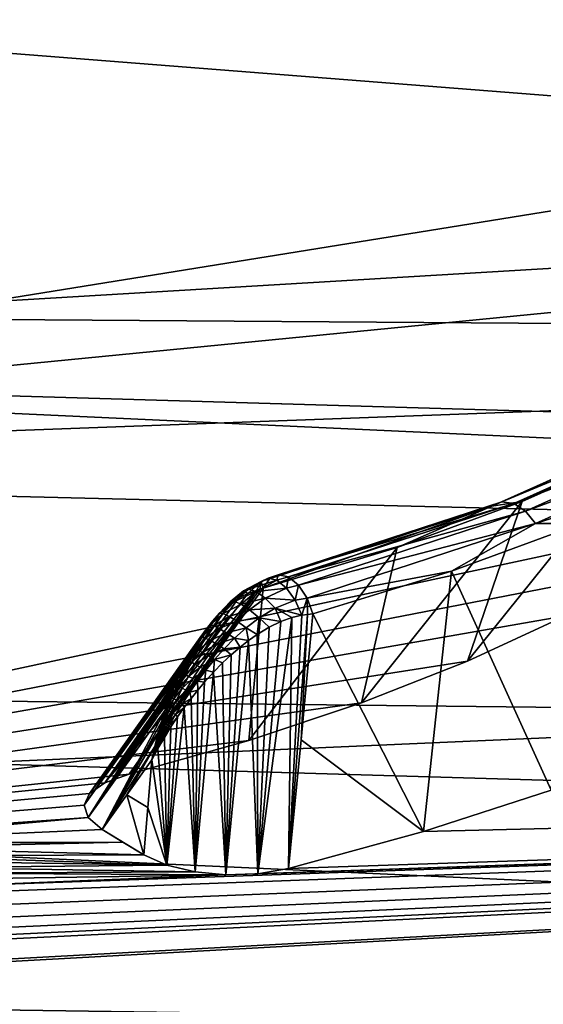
# Model space of a CAD drawing. Header units: metres. Extents: x -31 to 116, y -82 to 82.
# Tile 344 of 656: x 27.82 to 30.14, y -56.85 to -52.49. Entities that reach past the tile are written whole.
import ezdxf

# ---------------------------------------------------------------- set-up
doc = ezdxf.new("R2010")
doc.units = ezdxf.units.M
doc.layers.add('solid_80000000GA_10_1', color=7, linetype='CONTINUOUS')

msp = doc.modelspace()

# ---------------------------------------------------------------- linework, layer by layer
at = {"layer": 'solid_80000000GA_10_1'}
for points in [[(44.944008, -50.069504, -35.169174), (44.944008, -52.713673, -31.065969), (23.04767, -51.73769, -31.943884)], [(44.944008, -52.713673, -31.065969), (23.04767, -54.017448, -27.916229), (23.04767, -51.73769, -31.943884)], [(12.5, -51.775623, 27.509621), (103, -52.012264, 31.870413), (103, -54.352322, 27.691591)], [(12.5, -53.71191, 23.505838), (12.5, -51.775623, 27.509621), (103, -54.352322, 27.691591)], [(12.5, -51.775639, -27.509588), (103, -54.35323, -27.689806), (103, -52.015404, -31.86529)], [(12.5, -51.775639, -27.509588), (12.5, -53.711926, -23.505802), (103, -54.35323, -27.689806)], [(32.305847, -52.995266, 30.139357), (23.04767, -52.267593, 31.069263), (23.04767, -54.487434, 26.9874)], [(32.305847, -52.995266, 30.139357), (32.387905, -52.35218, 31.245844), (23.04767, -52.267593, 31.069263)], [(44.944008, -52.713673, -31.065969), (44.944008, -55.024616, -26.760374), (23.04767, -54.017448, -27.916229)], [(32.04496, -53.605869, 29.029888), (32.305847, -52.995266, 30.139357), (23.04767, -54.487434, 26.9874)], [(31.608759, -54.171326, 27.943922), (32.04496, -53.605869, 29.029888), (23.04767, -54.487434, 26.9874)], [(12.5, -53.71191, 23.505838), (103, -54.352322, 27.691591), (103, -56.357498, 23.341595)], [(12.5, -55.339149, 19.366802), (12.5, -53.71191, 23.505838), (103, -56.357498, 23.341595)], [(12.5, -53.711926, -23.505802), (103, -56.357452, -23.341688), (103, -54.35323, -27.689806)], [(12.5, -53.711926, -23.505802), (12.5, -55.339161, -19.366768), (103, -56.357452, -23.341688)], [(44.944008, -55.024616, -26.760374), (23.04767, -55.984234, -23.726908), (23.04767, -54.017448, -27.916229)], [(31.004324, -54.682606, 26.905794), (31.608759, -54.171326, 27.943922), (23.04767, -54.487434, 26.9874)], [(30.829508, -54.237583, 25.423422), (30.779556, -54.259426, 25.475357), (29.914534, -54.646702, 24.575729)], [(29.959455, -54.627071, 24.518574), (30.829508, -54.237583, 25.423422), (29.914534, -54.646702, 24.575729)], [(29.914534, -54.646702, 24.575729), (30.779556, -54.259426, 25.475357), (30.04884, -54.62574, 24.783773)], [(30.887947, -54.242359, 25.376118), (30.829508, -54.237583, 25.423422), (29.959455, -54.627071, 24.518574)], [(30.011669, -54.634598, 24.464785), (30.887947, -54.242359, 25.376118), (29.959455, -54.627071, 24.518574)], [(30.946564, -54.273216, 25.340237), (30.887947, -54.242359, 25.376118), (30.011669, -54.634598, 24.464785)], [(30.779556, -54.259426, 25.475357), (30.558922, -54.398907, 25.311657), (30.04884, -54.62574, 24.783773)], [(30.063749, -54.668358, 24.422075), (30.946564, -54.273216, 25.340237), (30.011669, -54.634598, 24.464785)], [(30.063749, -54.668358, 24.422075), (30.997021, -54.325623, 25.32082), (30.946564, -54.273216, 25.340237)], [(30.063749, -54.668358, 24.422075), (30.10829, -54.723404, 24.39646), (30.997021, -54.325623, 25.32082)], [(30.997021, -54.325623, 25.32082), (30.10829, -54.723404, 24.39646), (30.83882, -54.489487, 25.09901)], [(30.558922, -54.398907, 25.311657), (30.242102, -55.13319, 25.938755), (29.806677, -55.333946, 25.489529)], [(30.04884, -54.62574, 24.783773), (30.558922, -54.398907, 25.311657), (29.806677, -55.333946, 25.489529)], [(31.004324, -54.682606, 26.905794), (23.04767, -54.487434, 26.9874), (23.04767, -56.389107, 22.747948)], [(30.10829, -54.723404, 24.39646), (30.310434, -54.724033, 24.55241), (30.83882, -54.489487, 25.09901)], [(29.914534, -54.646702, 24.575729), (29.495243, -54.829735, 24.290222), (28.901815, -55.010635, 23.834812)], [(29.914534, -54.646702, 24.575729), (28.901815, -55.010635, 23.834812), (28.929081, -54.968613, 23.779812)], [(29.959455, -54.627071, 24.518574), (28.929081, -54.968613, 23.779812), (28.968079, -54.950665, 23.717932)], [(29.959455, -54.627071, 24.518574), (29.914534, -54.646702, 24.575729), (28.929081, -54.968613, 23.779812)], [(30.011669, -54.634598, 24.464785), (29.959455, -54.627071, 24.518574), (28.968079, -54.950665, 23.717932)], [(30.011669, -54.634598, 24.464785), (28.968079, -54.950665, 23.717932), (29.013683, -54.960583, 23.657635)], [(30.063749, -54.668358, 24.422075), (30.011669, -54.634598, 24.464785), (29.013683, -54.960583, 23.657635)], [(30.04884, -54.62574, 24.783773), (29.806677, -55.333946, 25.489529), (29.337193, -55.517944, 25.066338)], [(29.495243, -54.829735, 24.290222), (30.04884, -54.62574, 24.783773), (29.337193, -55.517944, 25.066338)], [(29.914534, -54.646702, 24.575729), (30.04884, -54.62574, 24.783773), (29.495243, -54.829735, 24.290222)], [(30.641781, -54.916027, 26.411512), (31.004324, -54.682606, 26.905794), (23.04767, -56.389107, 22.747948)], [(30.063749, -54.668358, 24.422075), (29.013683, -54.960583, 23.657635), (29.058325, -54.996864, 23.608984)], [(30.063749, -54.668358, 24.422075), (29.058325, -54.996864, 23.608984), (30.10829, -54.723404, 24.39646)], [(30.10829, -54.723404, 24.39646), (29.058325, -54.996864, 23.608984), (29.096182, -55.054146, 23.578077)], [(30.10829, -54.723404, 24.39646), (29.096182, -55.054146, 23.578077), (29.736757, -54.935436, 24.041321)], [(30.10829, -54.723404, 24.39646), (29.736757, -54.935436, 24.041321), (30.310434, -54.724033, 24.55241)], [(30.310434, -54.724033, 24.55241), (29.736757, -54.935436, 24.041321), (30.177885, -55.904591, 24.228657)], [(29.495243, -54.829735, 24.290222), (29.337193, -55.517944, 25.066338), (28.83744, -55.684433, 24.672749)], [(28.901815, -55.010635, 23.834812), (29.495243, -54.829735, 24.290222), (28.83744, -55.684433, 24.672749)], [(30.242102, -55.13319, 25.938755), (30.641781, -54.916027, 26.411512), (23.04767, -56.389107, 22.747948)], [(28.813463, -55.021542, 23.704023), (28.836016, -55.013912, 23.640697), (28.923206, -54.965294, 23.692005)], [(28.891781, -54.98101, 23.756699), (28.813463, -55.021542, 23.704023), (28.923206, -54.965294, 23.692005)], [(28.923206, -54.965294, 23.692005), (28.836016, -55.013912, 23.640697), (28.962421, -54.975327, 23.630413)], [(28.929081, -54.968613, 23.779812), (28.891781, -54.98101, 23.756699), (28.923206, -54.965294, 23.692005)], [(28.929081, -54.968613, 23.779812), (28.901815, -55.010635, 23.834812), (28.891781, -54.98101, 23.756699)], [(28.968079, -54.950665, 23.717932), (28.923206, -54.965294, 23.692005), (28.962421, -54.975327, 23.630413)], [(28.968079, -54.950665, 23.717932), (28.929081, -54.968613, 23.779812), (28.923206, -54.965294, 23.692005)], [(29.013683, -54.960583, 23.657635), (28.968079, -54.950665, 23.717932), (28.962421, -54.975327, 23.630413)], [(29.013683, -54.960583, 23.657635), (28.962421, -54.975327, 23.630413), (29.004091, -55.009605, 23.58021)], [(29.058325, -54.996864, 23.608984), (29.013683, -54.960583, 23.657635), (29.004091, -55.009605, 23.58021)], [(29.096182, -55.054146, 23.578077), (29.121498, -55.123573, 23.569572), (29.736757, -54.935436, 24.041321)], [(29.736757, -54.935436, 24.041321), (29.121498, -55.123573, 23.569572), (29.612621, -56.087772, 23.776268)], [(29.736757, -54.935436, 24.041321), (29.612621, -56.087772, 23.776268), (30.177885, -55.904591, 24.228657)], [(28.901815, -55.010635, 23.834812), (28.83744, -55.684433, 24.672749), (28.307953, -55.833866, 24.309553)], [(28.887123, -55.015079, 23.824903), (28.901815, -55.010635, 23.834812), (28.307953, -55.833866, 24.309553)], [(28.891781, -54.98101, 23.756699), (28.833319, -55.033466, 23.786596), (28.813463, -55.021542, 23.704023)], [(28.891781, -54.98101, 23.756699), (28.872465, -55.020523, 23.815729), (28.833319, -55.033466, 23.786596)], [(28.836016, -55.013912, 23.640697), (28.869656, -55.025444, 23.583096), (28.962421, -54.975327, 23.630413)], [(28.962421, -54.975327, 23.630413), (28.869656, -55.025444, 23.583096), (29.004091, -55.009605, 23.58021)], [(28.869656, -55.025444, 23.583096), (28.910509, -55.054749, 23.537764), (29.004091, -55.009605, 23.58021)], [(28.891781, -54.98101, 23.756699), (28.887123, -55.015079, 23.824903), (28.872465, -55.020523, 23.815729)], [(28.891781, -54.98101, 23.756699), (28.901815, -55.010635, 23.834812), (28.887123, -55.015079, 23.824903)], [(29.004091, -55.009605, 23.58021), (28.910509, -55.054749, 23.537764), (29.042582, -55.063625, 23.548267)], [(29.058325, -54.996864, 23.608984), (29.004091, -55.009605, 23.58021), (29.042582, -55.063625, 23.548267)], [(29.096182, -55.054146, 23.578077), (29.058325, -54.996864, 23.608984), (29.042582, -55.063625, 23.548267)], [(44.944008, -55.024616, -26.760374), (44.944008, -56.985374, -22.282122), (23.04767, -55.984234, -23.726908)], [(28.587515, -55.432682, 24.064459), (28.199362, -55.872414, 24.216059), (28.872465, -55.020523, 23.815729)], [(28.833319, -55.033466, 23.786596), (28.872465, -55.020523, 23.815729), (28.199362, -55.872414, 24.216059)], [(28.791977, -55.054996, 23.756804), (28.833319, -55.033466, 23.786596), (28.199362, -55.872414, 24.216059)], [(28.749718, -55.08519, 23.727371), (28.791977, -55.054996, 23.756804), (28.199362, -55.872414, 24.216059)], [(28.587515, -55.432682, 24.064459), (28.887123, -55.015079, 23.824903), (28.307953, -55.833866, 24.309553)], [(28.587515, -55.432682, 24.064459), (28.872465, -55.020523, 23.815729), (28.887123, -55.015079, 23.824903)], [(28.813463, -55.021542, 23.704023), (28.791977, -55.054996, 23.756804), (28.749718, -55.08519, 23.727371)], [(28.813463, -55.021542, 23.704023), (28.749718, -55.08519, 23.727371), (28.754868, -55.070255, 23.667871)], [(28.754868, -55.070255, 23.667871), (28.773518, -55.06863, 23.609371), (28.836016, -55.013912, 23.640697)], [(28.813463, -55.021542, 23.704023), (28.754868, -55.070255, 23.667871), (28.836016, -55.013912, 23.640697)], [(28.836016, -55.013912, 23.640697), (28.773518, -55.06863, 23.609371), (28.869656, -55.025444, 23.583096)], [(28.773518, -55.06863, 23.609371), (28.803284, -55.080891, 23.557001), (28.869656, -55.025444, 23.583096)], [(28.813463, -55.021542, 23.704023), (28.833319, -55.033466, 23.786596), (28.791977, -55.054996, 23.756804)], [(28.869656, -55.025444, 23.583096), (28.803284, -55.080891, 23.557001), (28.910509, -55.054749, 23.537764)], [(28.803284, -55.080891, 23.557001), (28.841331, -55.105846, 23.515667), (28.910509, -55.054749, 23.537764)], [(28.910509, -55.054749, 23.537764), (28.841331, -55.105846, 23.515667), (28.953926, -55.098537, 23.509935)], [(28.910509, -55.054749, 23.537764), (28.953926, -55.098537, 23.509935), (29.042582, -55.063625, 23.548267)], [(29.096182, -55.054146, 23.578077), (29.042582, -55.063625, 23.548267), (29.072515, -55.129856, 23.539059)], [(29.096182, -55.054146, 23.578077), (29.072515, -55.129856, 23.539059), (29.097637, -55.126205, 23.553596)], [(29.096182, -55.054146, 23.578077), (29.097637, -55.126205, 23.553596), (29.121498, -55.123573, 23.569572)], [(28.749718, -55.08519, 23.727371), (28.199362, -55.872414, 24.216059), (28.132141, -55.920155, 24.102646)], [(28.706879, -55.124237, 23.698606), (28.749718, -55.08519, 23.727371), (28.132141, -55.920155, 24.102646)], [(28.754868, -55.070255, 23.667871), (28.749718, -55.08519, 23.727371), (28.706879, -55.124237, 23.698606)], [(28.754868, -55.070255, 23.667871), (28.706879, -55.124237, 23.698606), (28.707462, -55.120861, 23.640814)], [(28.707462, -55.120861, 23.640814), (28.724178, -55.122952, 23.587833), (28.773518, -55.06863, 23.609371)], [(28.754868, -55.070255, 23.667871), (28.707462, -55.120861, 23.640814), (28.773518, -55.06863, 23.609371)], [(28.773518, -55.06863, 23.609371), (28.724178, -55.122952, 23.587833), (28.803284, -55.080891, 23.557001)], [(28.724178, -55.122952, 23.587833), (28.750929, -55.135231, 23.540653), (28.803284, -55.080891, 23.557001)], [(28.803284, -55.080891, 23.557001), (28.750929, -55.135231, 23.540653), (28.841331, -55.105846, 23.515667)], [(28.841331, -55.105846, 23.515667), (28.8841, -55.141178, 23.4893), (28.953926, -55.098537, 23.509935)], [(28.953926, -55.098537, 23.509935), (28.8841, -55.141178, 23.4893), (28.979853, -55.157448, 23.497301)], [(29.042582, -55.063625, 23.548267), (28.953926, -55.098537, 23.509935), (29.072515, -55.129856, 23.539059)], [(28.953926, -55.098537, 23.509935), (28.979853, -55.157448, 23.497301), (29.028322, -55.139805, 23.517046)], [(28.953926, -55.098537, 23.509935), (29.028322, -55.139805, 23.517046), (29.072515, -55.129856, 23.539059)], [(29.806677, -55.333946, 25.489529), (30.242102, -55.13319, 25.938755), (23.04767, -56.389107, 22.747948)], [(28.678291, -55.155285, 23.680052), (28.706879, -55.124237, 23.698606), (28.132141, -55.920155, 24.102646)], [(28.707462, -55.120861, 23.640814), (28.678291, -55.155285, 23.680052), (28.666985, -55.172714, 23.619585)], [(28.707462, -55.120861, 23.640814), (28.666985, -55.172714, 23.619585), (28.724178, -55.122952, 23.587833)], [(28.666985, -55.172714, 23.619585), (28.682518, -55.177158, 23.572206), (28.724178, -55.122952, 23.587833)], [(28.707462, -55.120861, 23.640814), (28.706879, -55.124237, 23.698606), (28.678291, -55.155285, 23.680052)], [(28.724178, -55.122952, 23.587833), (28.682518, -55.177158, 23.572206), (28.750929, -55.135231, 23.540653)], [(28.682518, -55.177158, 23.572206), (28.706673, -55.18906, 23.530006), (28.750929, -55.135231, 23.540653)], [(28.750929, -55.135231, 23.540653), (28.706673, -55.18906, 23.530006), (28.785637, -55.156731, 23.502897)], [(28.750929, -55.135231, 23.540653), (28.785637, -55.156731, 23.502897), (28.841331, -55.105846, 23.515667)], [(28.841331, -55.105846, 23.515667), (28.785637, -55.156731, 23.502897), (28.8841, -55.141178, 23.4893)], [(28.785637, -55.156731, 23.502897), (28.825634, -55.185814, 23.477499), (28.8841, -55.141178, 23.4893)], [(28.8841, -55.141178, 23.4893), (28.825634, -55.185814, 23.477499), (28.874323, -55.215584, 23.467775)], [(28.8841, -55.141178, 23.4893), (28.874323, -55.215584, 23.467775), (28.928473, -55.182735, 23.480764)], [(29.028322, -55.139805, 23.517046), (28.877087, -56.275234, 23.295555), (29.013832, -56.251858, 23.358171)], [(29.028322, -55.139805, 23.517046), (28.979853, -55.157448, 23.497301), (28.877087, -56.275234, 23.295555)], [(28.8841, -55.141178, 23.4893), (28.928473, -55.182735, 23.480764), (28.979853, -55.157448, 23.497301)], [(29.097637, -55.126205, 23.553596), (29.013832, -56.251858, 23.358171), (29.069443, -55.681427, 23.463413)], [(29.097637, -55.126205, 23.553596), (29.072515, -55.129856, 23.539059), (29.013832, -56.251858, 23.358171)], [(29.072515, -55.129856, 23.539059), (29.028322, -55.139805, 23.517046), (29.013832, -56.251858, 23.358171)], [(29.069443, -55.681427, 23.463413), (29.612621, -56.087772, 23.776268), (29.121498, -55.123573, 23.569572)], [(29.097637, -55.126205, 23.553596), (29.069443, -55.681427, 23.463413), (29.121498, -55.123573, 23.569572)], [(28.649883, -55.190315, 23.662153), (28.678291, -55.155285, 23.680052), (28.132141, -55.920155, 24.102646)], [(28.666985, -55.172714, 23.619585), (28.649883, -55.190315, 23.662153), (28.631367, -55.225143, 23.602478)], [(28.666985, -55.172714, 23.619585), (28.631367, -55.225143, 23.602478), (28.682518, -55.177158, 23.572206)], [(28.631367, -55.225143, 23.602478), (28.645987, -55.23093, 23.560509), (28.682518, -55.177158, 23.572206)], [(28.682518, -55.177158, 23.572206), (28.645987, -55.23093, 23.560509), (28.706673, -55.18906, 23.530006)], [(28.666985, -55.172714, 23.619585), (28.678291, -55.155285, 23.680052), (28.649883, -55.190315, 23.662153)], [(28.706673, -55.18906, 23.530006), (28.73793, -55.207668, 23.495611), (28.785637, -55.156731, 23.502897)], [(28.785637, -55.156731, 23.502897), (28.73793, -55.207668, 23.495611), (28.825634, -55.185814, 23.477499)], [(28.73793, -55.207668, 23.495611), (28.774342, -55.231819, 23.471189), (28.825634, -55.185814, 23.477499)], [(28.825634, -55.185814, 23.477499), (28.774342, -55.231819, 23.471189), (28.836971, -55.241844, 23.461346)], [(28.825634, -55.185814, 23.477499), (28.836971, -55.241844, 23.461346), (28.874323, -55.215584, 23.467775)], [(28.928473, -55.182735, 23.480764), (28.874323, -55.215584, 23.467775), (28.877087, -56.275234, 23.295555)], [(28.979853, -55.157448, 23.497301), (28.928473, -55.182735, 23.480764), (28.877087, -56.275234, 23.295555)], [(28.621784, -55.229328, 23.645025), (28.132141, -55.920155, 24.102646), (28.107334, -55.972122, 23.980614)], [(28.59411, -55.2724, 23.628773), (28.621784, -55.229328, 23.645025), (28.107334, -55.972122, 23.980614)], [(28.621784, -55.229328, 23.645025), (28.649883, -55.190315, 23.662153), (28.132141, -55.920155, 24.102646)], [(28.631367, -55.225143, 23.602478), (28.621784, -55.229328, 23.645025), (28.59411, -55.2724, 23.628773)], [(28.631367, -55.225143, 23.602478), (28.59411, -55.2724, 23.628773), (28.5994, -55.278179, 23.588558)], [(28.631367, -55.225143, 23.602478), (28.5994, -55.278179, 23.588558), (28.645987, -55.23093, 23.560509)], [(28.631367, -55.225143, 23.602478), (28.649883, -55.190315, 23.662153), (28.621784, -55.229328, 23.645025)], [(28.645987, -55.23093, 23.560509), (28.66778, -55.24218, 23.523003), (28.706673, -55.18906, 23.530006)], [(28.706673, -55.18906, 23.530006), (28.66778, -55.24218, 23.523003), (28.73793, -55.207668, 23.495611)], [(28.66778, -55.24218, 23.523003), (28.69565, -55.258324, 23.491844), (28.73793, -55.207668, 23.495611)], [(28.73793, -55.207668, 23.495611), (28.69565, -55.258324, 23.491844), (28.774342, -55.231819, 23.471189)], [(28.874323, -55.215584, 23.467775), (28.836971, -55.241844, 23.461346), (28.877087, -56.275234, 23.295555)], [(28.566986, -55.319584, 23.613506), (28.59411, -55.2724, 23.628773), (28.107334, -55.972122, 23.980614)], [(28.5994, -55.278179, 23.588558), (28.59411, -55.2724, 23.628773), (28.566986, -55.319584, 23.613506)], [(28.5994, -55.278179, 23.588558), (28.613155, -55.284664, 23.551781), (28.645987, -55.23093, 23.560509)], [(28.645987, -55.23093, 23.560509), (28.613155, -55.284664, 23.551781), (28.66778, -55.24218, 23.523003)], [(28.613155, -55.284664, 23.551781), (28.632715, -55.295097, 23.518734), (28.66778, -55.24218, 23.523003)], [(28.66778, -55.24218, 23.523003), (28.632715, -55.295097, 23.518734), (28.69565, -55.258324, 23.491844)], [(28.632715, -55.295097, 23.518734), (28.657301, -55.309063, 23.490732), (28.69565, -55.258324, 23.491844)], [(28.69565, -55.258324, 23.491844), (28.657301, -55.309063, 23.490732), (28.728199, -55.278553, 23.468603)], [(28.69565, -55.258324, 23.491844), (28.728199, -55.278553, 23.468603), (28.774342, -55.231819, 23.471189)], [(28.774342, -55.231819, 23.471189), (28.728199, -55.278553, 23.468603), (28.798828, -55.271591, 23.456844)], [(28.728199, -55.278553, 23.468603), (28.760075, -55.304832, 23.454374), (28.798828, -55.271591, 23.456844)], [(28.836971, -55.241844, 23.461346), (28.735497, -56.279976, 23.27763), (28.877087, -56.275234, 23.295555)], [(28.836971, -55.241844, 23.461346), (28.798828, -55.271591, 23.456844), (28.735497, -56.279976, 23.27763)], [(28.798828, -55.271591, 23.456844), (28.760075, -55.304832, 23.454374), (28.735497, -56.279976, 23.27763)], [(28.774342, -55.231819, 23.471189), (28.798828, -55.271591, 23.456844), (28.836971, -55.241844, 23.461346)], [(28.5994, -55.278179, 23.588558), (28.566986, -55.319584, 23.613506), (28.570337, -55.331779, 23.577219)], [(28.5994, -55.278179, 23.588558), (28.570337, -55.331779, 23.577219), (28.613155, -55.284664, 23.551781)], [(28.570337, -55.331779, 23.577219), (28.583174, -55.338531, 23.545418), (28.613155, -55.284664, 23.551781)], [(28.613155, -55.284664, 23.551781), (28.583174, -55.338531, 23.545418), (28.632715, -55.295097, 23.518734)], [(28.583174, -55.338531, 23.545418), (28.600567, -55.348042, 23.51663), (28.632715, -55.295097, 23.518734)], [(28.632715, -55.295097, 23.518734), (28.600567, -55.348042, 23.51663), (28.657301, -55.309063, 23.490732)], [(28.600567, -55.348042, 23.51663), (28.621981, -55.36002, 23.491737), (28.657301, -55.309063, 23.490732)], [(28.657301, -55.309063, 23.490732), (28.621981, -55.36002, 23.491737), (28.685934, -55.326, 23.468887)], [(28.657301, -55.309063, 23.490732), (28.685934, -55.326, 23.468887), (28.728199, -55.278553, 23.468603)], [(28.728199, -55.278553, 23.468603), (28.685934, -55.326, 23.468887), (28.760075, -55.304832, 23.454374)], [(28.685934, -55.326, 23.468887), (28.720858, -55.341625, 23.45405), (28.760075, -55.304832, 23.454374)], [(28.760075, -55.304832, 23.454374), (28.720858, -55.341625, 23.45405), (28.735497, -56.279976, 23.27763)], [(12.5, -55.339149, 19.366802), (103, -56.357498, 23.341595), (103, -58.015083, 18.847979)], [(12.5, -56.648029, 15.116095), (12.5, -55.339149, 19.366802), (103, -58.015083, 18.847979)], [(12.5, -55.339161, -19.366768), (103, -58.015034, -18.848118), (103, -56.357452, -23.341688)], [(12.5, -55.339161, -19.366768), (12.5, -56.648037, -15.116065), (103, -58.015034, -18.848118)], [(29.337193, -55.517944, 25.066338), (29.806677, -55.333946, 25.489529), (23.04767, -56.389107, 22.747948)], [(28.540564, -55.370903, 23.59936), (28.566986, -55.319584, 23.613506), (28.107334, -55.972122, 23.980614)], [(28.570337, -55.331779, 23.577219), (28.566986, -55.319584, 23.613506), (28.540564, -55.370903, 23.59936)], [(28.570337, -55.331779, 23.577219), (28.540564, -55.370903, 23.59936), (28.543718, -55.385685, 23.568027)], [(28.570337, -55.331779, 23.577219), (28.543718, -55.385685, 23.568027), (28.583174, -55.338531, 23.545418)], [(28.543718, -55.385685, 23.568027), (28.555525, -55.392303, 23.540943), (28.583174, -55.338531, 23.545418)], [(28.583174, -55.338531, 23.545418), (28.555525, -55.392303, 23.540943), (28.600567, -55.348042, 23.51663)], [(28.555525, -55.392303, 23.540943), (28.570791, -55.400795, 23.516211), (28.600567, -55.348042, 23.51663)], [(28.600567, -55.348042, 23.51663), (28.570791, -55.400795, 23.516211), (28.621981, -55.36002, 23.491737)], [(28.570791, -55.400795, 23.516211), (28.589163, -55.410965, 23.4944), (28.621981, -55.36002, 23.491737)], [(28.621981, -55.36002, 23.491737), (28.589163, -55.410965, 23.4944), (28.646763, -55.374096, 23.4715)], [(28.621981, -55.36002, 23.491737), (28.646763, -55.374096, 23.4715), (28.685934, -55.326, 23.468887)], [(28.685934, -55.326, 23.468887), (28.646763, -55.374096, 23.4715), (28.681248, -55.382015, 23.455997)], [(28.685934, -55.326, 23.468887), (28.681248, -55.382015, 23.455997), (28.720858, -55.341625, 23.45405)], [(28.720858, -55.341625, 23.45405), (28.681248, -55.382015, 23.455997), (28.735497, -56.279976, 23.27763)], [(28.540564, -55.370903, 23.59936), (28.107334, -55.972122, 23.980614), (28.125021, -56.026711, 23.85359)], [(28.521322, -55.41209, 23.589577), (28.540564, -55.370903, 23.59936), (28.125021, -56.026711, 23.85359)], [(28.543718, -55.385685, 23.568027), (28.521322, -55.41209, 23.589577), (28.519211, -55.439873, 23.560694)], [(28.543718, -55.385685, 23.568027), (28.519211, -55.439873, 23.560694), (28.555525, -55.392303, 23.540943)], [(28.519211, -55.439873, 23.560694), (28.529842, -55.446041, 23.53808), (28.555525, -55.392303, 23.540943)], [(28.543718, -55.385685, 23.568027), (28.540564, -55.370903, 23.59936), (28.521322, -55.41209, 23.589577)], [(28.555525, -55.392303, 23.540943), (28.529842, -55.446041, 23.53808), (28.570791, -55.400795, 23.516211)], [(28.529842, -55.446041, 23.53808), (28.542995, -55.453442, 23.517231), (28.570791, -55.400795, 23.516211)], [(28.570791, -55.400795, 23.516211), (28.542995, -55.453442, 23.517231), (28.589163, -55.410965, 23.4944)], [(28.589163, -55.410965, 23.4944), (28.610224, -55.422585, 23.476007), (28.646763, -55.374096, 23.4715)], [(28.681248, -55.382015, 23.455997), (28.599676, -56.267235, 23.302221), (28.735497, -56.279976, 23.27763)], [(28.681248, -55.382015, 23.455997), (28.641371, -55.426014, 23.460356), (28.599676, -56.267235, 23.302221)], [(28.646763, -55.374096, 23.4715), (28.610224, -55.422585, 23.476007), (28.641371, -55.426014, 23.460356)], [(28.646763, -55.374096, 23.4715), (28.641371, -55.426014, 23.460356), (28.681248, -55.382015, 23.455997)], [(28.502611, -55.455734, 23.580559), (28.521322, -55.41209, 23.589577), (28.125021, -56.026711, 23.85359)], [(28.587515, -55.432682, 24.064459), (28.307953, -55.833866, 24.309553), (28.199362, -55.872414, 24.216059)], [(28.519211, -55.439873, 23.560694), (28.502611, -55.455734, 23.580559), (28.49659, -55.494362, 23.555029)], [(28.519211, -55.439873, 23.560694), (28.49659, -55.494362, 23.555029), (28.529842, -55.446041, 23.53808)], [(28.49659, -55.494362, 23.555029), (28.50589, -55.499851, 23.536667), (28.529842, -55.446041, 23.53808)], [(28.519211, -55.439873, 23.560694), (28.521322, -55.41209, 23.589577), (28.502611, -55.455734, 23.580559)], [(28.529842, -55.446041, 23.53808), (28.50589, -55.499851, 23.536667), (28.542995, -55.453442, 23.517231)], [(28.542995, -55.453442, 23.517231), (28.558451, -55.461945, 23.498487), (28.589163, -55.410965, 23.4944)], [(28.589163, -55.410965, 23.4944), (28.558451, -55.461945, 23.498487), (28.610224, -55.422585, 23.476007)], [(28.558451, -55.461945, 23.498487), (28.575951, -55.471416, 23.482164), (28.610224, -55.422585, 23.476007)], [(28.610224, -55.422585, 23.476007), (28.575951, -55.471416, 23.482164), (28.611431, -55.46138, 23.46529)], [(28.641371, -55.426014, 23.460356), (28.611431, -55.46138, 23.46529), (28.599676, -56.267235, 23.302221)], [(28.610224, -55.422585, 23.476007), (28.611431, -55.46138, 23.46529), (28.641371, -55.426014, 23.460356)], [(28.484541, -55.501835, 23.572392), (28.502611, -55.455734, 23.580559), (28.125021, -56.026711, 23.85359)], [(28.49659, -55.494362, 23.555029), (28.502611, -55.455734, 23.580559), (28.484541, -55.501835, 23.572392)], [(28.50589, -55.499851, 23.536667), (28.516928, -55.506104, 23.51955), (28.542995, -55.453442, 23.517231)], [(28.542995, -55.453442, 23.517231), (28.516928, -55.506104, 23.51955), (28.558451, -55.461945, 23.498487)], [(28.516928, -55.506104, 23.51955), (28.529575, -55.513046, 23.503878), (28.558451, -55.461945, 23.498487)], [(28.558451, -55.461945, 23.498487), (28.529575, -55.513046, 23.503878), (28.575951, -55.471416, 23.482164)], [(28.529575, -55.513046, 23.503878), (28.54369, -55.520603, 23.489824), (28.575951, -55.471416, 23.482164)], [(28.575951, -55.471416, 23.482164), (28.54369, -55.520603, 23.489824), (28.581482, -55.498901, 23.471739)], [(28.575951, -55.471416, 23.482164), (28.581482, -55.498901, 23.471739), (28.611431, -55.46138, 23.46529)], [(28.611431, -55.46138, 23.46529), (28.581482, -55.498901, 23.471739), (28.599676, -56.267235, 23.302221)], [(28.83744, -55.684433, 24.672749), (29.337193, -55.517944, 25.066338), (23.04767, -56.389107, 22.747948)], [(28.467207, -55.550411, 23.565159), (28.484541, -55.501835, 23.572392), (28.125021, -56.026711, 23.85359)], [(28.475691, -55.54916, 23.550882), (28.484541, -55.501835, 23.572392), (28.467207, -55.550411, 23.565159)], [(28.49659, -55.494362, 23.555029), (28.484541, -55.501835, 23.572392), (28.475691, -55.54916, 23.550882)], [(28.49659, -55.494362, 23.555029), (28.475691, -55.54916, 23.550882), (28.50589, -55.499851, 23.536667)], [(28.475691, -55.54916, 23.550882), (28.483492, -55.553787, 23.536564), (28.50589, -55.499851, 23.536667)], [(28.50589, -55.499851, 23.536667), (28.483492, -55.553787, 23.536564), (28.516928, -55.506104, 23.51955)], [(28.483492, -55.553787, 23.536564), (28.492397, -55.558849, 23.52306), (28.516928, -55.506104, 23.51955)], [(28.516928, -55.506104, 23.51955), (28.492397, -55.558849, 23.52306), (28.529575, -55.513046, 23.503878)], [(28.492397, -55.558849, 23.52306), (28.50234, -55.564308, 23.510466), (28.529575, -55.513046, 23.503878)], [(28.529575, -55.513046, 23.503878), (28.50234, -55.564308, 23.510466), (28.54369, -55.520603, 23.489824)], [(28.50234, -55.564308, 23.510466), (28.51325, -55.570126, 23.498873), (28.54369, -55.520603, 23.489824)], [(28.54369, -55.520603, 23.489824), (28.51325, -55.570126, 23.498873), (28.551683, -55.538597, 23.479752)], [(28.54369, -55.520603, 23.489824), (28.551683, -55.538597, 23.479752), (28.581482, -55.498901, 23.471739)], [(28.581482, -55.498901, 23.471739), (28.551683, -55.538597, 23.479752), (28.599676, -56.267235, 23.302221)], [(28.467207, -55.550411, 23.565159), (28.125021, -56.026711, 23.85359), (28.187561, -56.079662, 23.731659)], [(28.450676, -55.601608, 23.558947), (28.467207, -55.550411, 23.565159), (28.187561, -56.079662, 23.731659)], [(28.456388, -55.604248, 23.548147), (28.467207, -55.550411, 23.565159), (28.450676, -55.601608, 23.558947)], [(28.475691, -55.54916, 23.550882), (28.467207, -55.550411, 23.565159), (28.456388, -55.604248, 23.548147)], [(28.475691, -55.54916, 23.550882), (28.456388, -55.604248, 23.548147), (28.483492, -55.553787, 23.536564)], [(28.456388, -55.604248, 23.548147), (28.462517, -55.607872, 23.537678), (28.483492, -55.553787, 23.536564)], [(28.483492, -55.553787, 23.536564), (28.462517, -55.607872, 23.537678), (28.492397, -55.558849, 23.52306)], [(28.462517, -55.607872, 23.537678), (28.469261, -55.611706, 23.527676), (28.492397, -55.558849, 23.52306)], [(28.492397, -55.558849, 23.52306), (28.469261, -55.611706, 23.527676), (28.50234, -55.564308, 23.510466)], [(28.469261, -55.611706, 23.527676), (28.476595, -55.615746, 23.518181), (28.50234, -55.564308, 23.510466)], [(28.551683, -55.538597, 23.479752), (28.474997, -56.237465, 23.368305), (28.599676, -56.267235, 23.302221)], [(28.551683, -55.538597, 23.479752), (28.522078, -55.58046, 23.489449), (28.474997, -56.237465, 23.368305)], [(28.50234, -55.564308, 23.510466), (28.476595, -55.615746, 23.518181), (28.51325, -55.570126, 23.498873)], [(28.476595, -55.615746, 23.518181), (28.484488, -55.619965, 23.509228), (28.51325, -55.570126, 23.498873)], [(28.51325, -55.570126, 23.498873), (28.484488, -55.619965, 23.509228), (28.522078, -55.58046, 23.489449)], [(28.51325, -55.570126, 23.498873), (28.522078, -55.58046, 23.489449), (28.551683, -55.538597, 23.479752)], [(28.43508, -55.655499, 23.553873), (28.450676, -55.601608, 23.558947), (28.187561, -56.079662, 23.731659)], [(28.456388, -55.604248, 23.548147), (28.450676, -55.601608, 23.558947), (28.43508, -55.655499, 23.553873)], [(28.456388, -55.604248, 23.548147), (28.43508, -55.655499, 23.553873), (28.438602, -55.659626, 23.54674)], [(28.456388, -55.604248, 23.548147), (28.438602, -55.659626, 23.54674), (28.462517, -55.607872, 23.537678)], [(28.438602, -55.659626, 23.54674), (28.442877, -55.662128, 23.539936), (28.462517, -55.607872, 23.537678)], [(28.462517, -55.607872, 23.537678), (28.442877, -55.662128, 23.539936), (28.469261, -55.611706, 23.527676)], [(28.442877, -55.662128, 23.539936), (28.447422, -55.664711, 23.533344), (28.469261, -55.611706, 23.527676)], [(28.469261, -55.611706, 23.527676), (28.447422, -55.664711, 23.533344), (28.476595, -55.615746, 23.518181)], [(28.447422, -55.664711, 23.533344), (28.452232, -55.667374, 23.526974), (28.476595, -55.615746, 23.518181)], [(28.476595, -55.615746, 23.518181), (28.452232, -55.667374, 23.526974), (28.484488, -55.619965, 23.509228)], [(28.452232, -55.667374, 23.526974), (28.457298, -55.670113, 23.520838), (28.484488, -55.619965, 23.509228)], [(28.484488, -55.619965, 23.509228), (28.457298, -55.670113, 23.520838), (28.492628, -55.624596, 23.501022)], [(28.522078, -55.58046, 23.489449), (28.492628, -55.624596, 23.501022), (28.474997, -56.237465, 23.368305)], [(28.484488, -55.619965, 23.509228), (28.492628, -55.624596, 23.501022), (28.522078, -55.58046, 23.489449)], [(28.420609, -55.712055, 23.550081), (28.43508, -55.655499, 23.553873), (28.187561, -56.079662, 23.731659)], [(28.438602, -55.659626, 23.54674), (28.43508, -55.655499, 23.553873), (28.420609, -55.712055, 23.550081)], [(28.438602, -55.659626, 23.54674), (28.420609, -55.712055, 23.550081), (28.442877, -55.662128, 23.539936)], [(28.420609, -55.712055, 23.550081), (28.42453, -55.716595, 23.543293), (28.442877, -55.662128, 23.539936)], [(28.442877, -55.662128, 23.539936), (28.42453, -55.716595, 23.543293), (28.447422, -55.664711, 23.533344)], [(28.42453, -55.716595, 23.543293), (28.429199, -55.719219, 23.536823), (28.447422, -55.664711, 23.533344)], [(28.447422, -55.664711, 23.533344), (28.429199, -55.719219, 23.536823), (28.452232, -55.667374, 23.526974)], [(28.457298, -55.670113, 23.520838), (28.463512, -55.671097, 23.51457), (28.492628, -55.624596, 23.501022)], [(28.492628, -55.624596, 23.501022), (28.463512, -55.671097, 23.51457), (28.474997, -56.237465, 23.368305)], [(28.307953, -55.833866, 24.309553), (28.83744, -55.684433, 24.672749), (23.04767, -56.389107, 22.747948)], [(28.452232, -55.667374, 23.526974), (28.429199, -55.719219, 23.536823), (28.457298, -55.670113, 23.520838)], [(28.429199, -55.719219, 23.536823), (28.43504, -55.719986, 23.530119), (28.457298, -55.670113, 23.520838)], [(28.457298, -55.670113, 23.520838), (28.43504, -55.719986, 23.530119), (28.463512, -55.671097, 23.51457)], [(28.463512, -55.671097, 23.51457), (28.43504, -55.719986, 23.530119), (28.474997, -56.237465, 23.368305)], [(29.069443, -55.681427, 23.463413), (29.013832, -56.251858, 23.358171), (29.612621, -56.087772, 23.776268)], [(44.944008, -55.718426, 25.284042), (25.942295, -56.752949, 21.964745), (24.505907, -56.844608, 21.656111)], [(44.944008, -57.559288, 20.754623), (44.944008, -55.718426, 25.284042), (24.505907, -56.844608, 21.656111)], [(44.944008, -55.718426, 25.284042), (27.327827, -56.586235, 22.456341), (25.942295, -56.752949, 21.964745)], [(44.944008, -55.718426, 25.284042), (27.43874, -56.56134, 22.523781), (27.327827, -56.586235, 22.456341)], [(44.944008, -55.718426, 25.284042), (27.528032, -56.523811, 22.622425), (27.43874, -56.56134, 22.523781)], [(44.944008, -55.718426, 25.284042), (27.585955, -56.474529, 22.748264), (27.528032, -56.523811, 22.622425)], [(44.944008, -55.718426, 25.284042), (27.547413, -56.3284, 23.105921), (27.577269, -56.357948, 23.034727)], [(28.735497, -56.279976, 23.27763), (27.547413, -56.3284, 23.105921), (44.944008, -55.718426, 25.284042)], [(44.944008, -55.718426, 25.284042), (27.577269, -56.357948, 23.034727), (27.60342, -56.417942, 22.888922)], [(44.944008, -55.718426, 25.284042), (27.60342, -56.417942, 22.888922), (27.585955, -56.474529, 22.748264)], [(28.420609, -55.712055, 23.550081), (28.187561, -56.079662, 23.731659), (28.297607, -55.925663, 23.639507)], [(28.420609, -55.712055, 23.550081), (28.297607, -55.925663, 23.639507), (28.40745, -55.771309, 23.547709)], [(28.420609, -55.712055, 23.550081), (28.40745, -55.771309, 23.547709), (28.42453, -55.716595, 23.543293)], [(28.42453, -55.716595, 23.543293), (28.40745, -55.771309, 23.547709), (28.429199, -55.719219, 23.536823)], [(28.429199, -55.719219, 23.536823), (28.40745, -55.771309, 23.547709), (28.43504, -55.719986, 23.530119)], [(28.43504, -55.719986, 23.530119), (28.40745, -55.771309, 23.547709), (28.474997, -56.237465, 23.368305)], [(28.877087, -56.275234, 23.295555), (28.735497, -56.279976, 23.27763), (44.944008, -55.718426, 25.284042)], [(29.013832, -56.251858, 23.358171), (28.877087, -56.275234, 23.295555), (44.944008, -55.718426, 25.284042)], [(29.612621, -56.087772, 23.776268), (29.013832, -56.251858, 23.358171), (44.944008, -55.718426, 25.284042)], [(30.177885, -55.904591, 24.228657), (29.612621, -56.087772, 23.776268), (44.944008, -55.718426, 25.284042)], [(28.389767, -55.981308, 23.51078), (28.40745, -55.771309, 23.547709), (28.297607, -55.925663, 23.639507)], [(28.389767, -55.981308, 23.51078), (28.474997, -56.237465, 23.368305), (28.40745, -55.771309, 23.547709)], [(28.199362, -55.872414, 24.216059), (28.307953, -55.833866, 24.309553), (23.04767, -56.389107, 22.747948)], [(28.132141, -55.920155, 24.102646), (28.199362, -55.872414, 24.216059), (23.04767, -56.389107, 22.747948)], [(28.107334, -55.972122, 23.980614), (28.132141, -55.920155, 24.102646), (23.04767, -56.389107, 22.747948)], [(28.297607, -55.925663, 23.639507), (28.187561, -56.079662, 23.731659), (28.371708, -56.191357, 23.474298)], [(28.389767, -55.981308, 23.51078), (28.297607, -55.925663, 23.639507), (28.371708, -56.191357, 23.474298)], [(28.125021, -56.026711, 23.85359), (28.107334, -55.972122, 23.980614), (23.04767, -56.389107, 22.747948)], [(44.944008, -56.985374, -22.282122), (23.04767, -57.626732, -19.4), (23.04767, -55.984234, -23.726908)], [(28.389767, -55.981308, 23.51078), (28.371708, -56.191357, 23.474298), (28.474997, -56.237465, 23.368305)], [(28.125021, -56.026711, 23.85359), (23.04767, -56.389107, 22.747948), (26.888149, -56.137028, 23.536854)], [(28.187561, -56.079662, 23.731659), (28.125021, -56.026711, 23.85359), (26.888149, -56.137028, 23.536854)], [(28.279554, -56.135643, 23.603041), (28.187561, -56.079662, 23.731659), (26.888149, -56.137028, 23.536854)], [(28.279554, -56.135643, 23.603041), (28.371708, -56.191357, 23.474298), (28.187561, -56.079662, 23.731659)], [(28.279554, -56.135643, 23.603041), (26.888149, -56.137028, 23.536854), (27.030684, -56.140686, 23.534685)], [(28.279554, -56.135643, 23.603041), (27.030684, -56.140686, 23.534685), (27.175976, -56.160854, 23.49333)], [(28.279554, -56.135643, 23.603041), (27.175976, -56.160854, 23.49333), (28.371708, -56.191357, 23.474298)], [(28.371708, -56.191357, 23.474298), (27.175976, -56.160854, 23.49333), (27.308865, -56.196583, 23.413548)], [(28.474997, -56.237465, 23.368305), (28.371708, -56.191357, 23.474298), (27.308865, -56.196583, 23.413548)], [(28.474997, -56.237465, 23.368305), (27.308865, -56.196583, 23.413548), (27.368141, -56.220394, 23.35927)], [(28.474997, -56.237465, 23.368305), (27.368141, -56.220394, 23.35927), (27.41958, -56.247334, 23.29644)], [(28.599676, -56.267235, 23.302221), (28.474997, -56.237465, 23.368305), (27.41958, -56.247334, 23.29644)], [(28.599676, -56.267235, 23.302221), (27.41958, -56.247334, 23.29644), (27.463099, -56.273552, 23.234928)], [(28.735497, -56.279976, 23.27763), (28.599676, -56.267235, 23.302221), (27.463099, -56.273552, 23.234928)], [(28.735497, -56.279976, 23.27763), (27.463099, -56.273552, 23.234928), (27.506617, -56.299774, 23.173412)], [(28.735497, -56.279976, 23.27763), (27.506617, -56.299774, 23.173412), (27.547413, -56.3284, 23.105921)], [(12.5, -56.648029, 15.116095), (103, -58.015083, 18.847979), (103, -59.31485, 14.238866)], [(12.5, -57.631004, 10.777947), (12.5, -56.648029, 15.116095), (103, -59.31485, 14.238866)], [(12.5, -56.648037, -15.116065), (103, -59.314888, -14.238695), (103, -58.015034, -18.848118)], [(12.5, -56.648037, -15.116065), (12.5, -57.631008, -10.77793), (103, -59.314888, -14.238695)], [(44.944008, -57.559288, 20.754623), (24.505907, -56.844608, 21.656111), (23.04767, -56.86322, 21.535429)]]:
    msp.add_3dface(points, dxfattribs=at)

doc.saveas('drawing.dxf')
